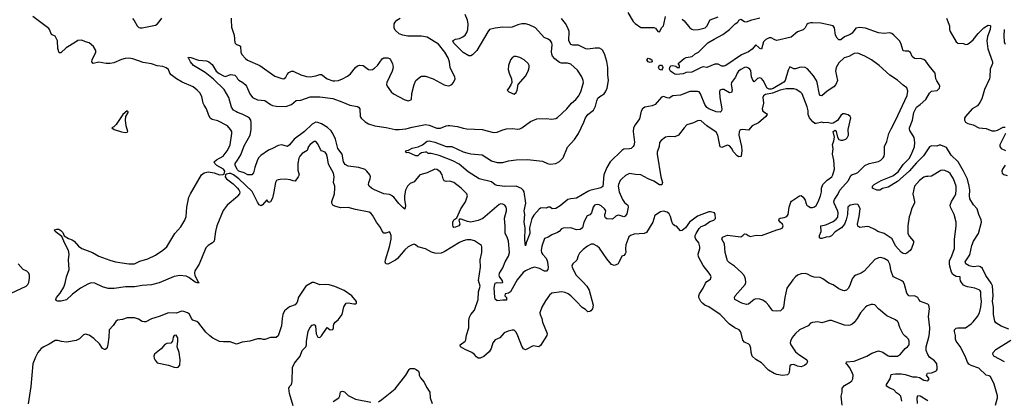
# Model space of a CAD drawing. Header units: inches. Extents: x 1384664 to 1536621, y 460766 to 646467.
# Tile 419 of 488: x 1457693 to 1468121, y 582742 to 586775. Entities that reach past the tile are written whole.
import ezdxf

# ---------------------------------------------------------------- set-up
doc = ezdxf.new("R2010")
doc.units = ezdxf.units.IN
doc.header["$MEASUREMENT"] = 0
doc.layers.add('B4558', color=7, linetype='Continuous')
doc.layers.add('B4568', color=7, linetype='Continuous')

msp = doc.modelspace()

# ---------------------------------------------------------------- linework, layer by layer
at = {"layer": 'B4558', "color": 5}
for points, elevation in [([(1460000, 584904), (1459998, 584902), (1459890, 584810), (1459848, 584752), (1459781, 584590), (1459767, 584530), (1459752, 584430), (1459734, 584410), (1459690, 584384), (1459663, 584357), (1459594, 584186), (1459546, 584114), (1459543, 584090), (1459549, 584069), (1459581, 584001), (1459593, 583987), (1459573, 583987), (1459550, 583995), (1459485, 584045), (1459457, 584057), (1459390, 584063), (1459330, 584055), (1459170, 583988), (1459090, 583967), (1458990, 583959), (1458910, 583945), (1458815, 583945), (1458692, 583928), (1458630, 583928), (1458570, 583944), (1458490, 583983), (1458450, 583986), (1458422, 583978), (1458338, 583930), (1458253, 583867), (1458190, 583806), (1458132, 583792), (1458093, 583793), (1458080, 583800), (1458077, 583810), (1458084, 583830), (1458121, 583879), (1458159, 583941), (1458176, 583984), (1458187, 584050), (1458215, 584130), (1458209, 584231), (1458217, 584290), (1458211, 584331), (1458170, 584404), (1458138, 584478), (1458069, 584530), (1458062, 584550), (1458085, 584555), (1458106, 584554), (1458130, 584543), (1458150, 584519), (1458165, 584485), (1458210, 584457), (1458250, 584442), (1458269, 584429), (1458317, 584377), (1458351, 584350), (1458464, 584310), (1458530, 584270), (1458646, 584226), (1458708, 584208), (1458847, 584187), (1458910, 584189), (1458964, 584216), (1459050, 584243), (1459130, 584281), (1459210, 584333), (1459251, 584369), (1459336, 584510), (1459398, 584582), (1459442, 584650), (1459456, 584690), (1459462, 584790), (1459485, 584895), (1459501, 584930), (1459617, 585130), (1459647, 585153), (1459690, 585162), (1459753, 585153), (1459810, 585133), (1459846, 585134), (1459860, 585140), (1459864, 585170), (1459852, 585190), (1459780, 585230), (1459760, 585250), (1459753, 585270), (1459776, 585290), (1459848, 585330), (1459890, 585384), (1459916, 585430), (1459923, 585450), (1459941, 585570), (1459938, 585590), (1459927, 585610), (1459894, 585650), (1459790, 585705), (1459730, 585718), (1459710, 585733), (1459692, 585770), (1459672, 585832), (1459645, 585870), (1459637, 585890), (1459620, 585960), (1459599, 585999), (1459571, 586030), (1459530, 586062), (1459412, 586112), (1459352, 586150), (1459298, 586190), (1459283, 586210), (1459267, 586247), (1459245, 586265), (1459210, 586280), (1459150, 586286), (1459090, 586306), (1459002, 586322), (1458890, 586360), (1458850, 586367), (1458810, 586364), (1458770, 586355), (1458690, 586318), (1458651, 586311), (1458610, 586310), (1458530, 586324), (1458470, 586312), (1458457, 586330), (1458460, 586350), (1458499, 586430), (1458500, 586450), (1458473, 586490), (1458430, 586530), (1458390, 586539), (1458350, 586557), (1458310, 586553), (1458282, 586538), (1458184, 586476), (1458130, 586423), (1458110, 586424), (1458096, 586470), (1458092, 586550), (1458070, 586599), (1458030, 586618), (1458010, 586670), (1458001, 586681), (1457832, 586810)], 780), ([(1458889, 586789), (1458906, 586766), (1458937, 586710), (1458954, 586694), (1458970, 586689), (1458990, 586690), (1459130, 586716), (1459150, 586729), (1459170, 586752), (1459198, 586790)], 780), ([(1459931, 586791), (1459934, 586774), (1459935, 586695), (1459965, 586610), (1459971, 586530), (1459990, 586511), (1460000, 586508)], 780), ([(1460000, 585793), (1459981, 585801), (1459956, 585816), (1459936, 585850), (1459908, 585950), (1459857, 586037), (1459744, 586144), (1459657, 586217), (1459533, 586290), (1459501, 586330), (1459485, 586365), (1459478, 586370), (1459482, 586378), (1459504, 586376), (1459587, 586347), (1459670, 586338), (1459696, 586330), (1459730, 586300), (1459774, 586230), (1459805, 586205), (1459850, 586180), (1459870, 586174), (1459930, 586194), (1459970, 586187), (1459989, 586170), (1459999, 586150), (1460000, 586149)], 760), ([(1460000, 585185), (1459996, 585190), (1459975, 585230), (1459976, 585250), (1460000, 585288)], 760), ([(1460000, 585099), (1459958, 585130), (1459930, 585144), (1459910, 585145), (1459882, 585138), (1459874, 585130), (1459870, 585110), (1459882, 585090), (1459955, 585035), (1460000, 584989)], 780), ([(1457601, 583879), (1457760, 583950), (1457780, 583970), (1457790, 583990), (1457796, 584036), (1457796, 584070), (1457789, 584090), (1457770, 584110), (1457730, 584130), (1457677, 584190)], 820), ([(1460000, 583341), (1459990, 583338), (1459922, 583362), (1459850, 583361), (1459810, 583366), (1459740, 583400), (1459705, 583425), (1459664, 583464), (1459590, 583561), (1459570, 583577), (1459528, 583590), (1459513, 583610), (1459490, 583656), (1459470, 583670), (1459430, 583684), (1459410, 583686), (1459350, 583667), (1459270, 583670), (1459170, 583629), (1459090, 583607), (1459030, 583575), (1459010, 583573), (1458990, 583579), (1458950, 583603), (1458910, 583615), (1458830, 583615), (1458780, 583600), (1458730, 583593), (1458710, 583576), (1458684, 583536), (1458639, 583490), (1458637, 583410), (1458626, 583334), (1458618, 583302), (1458610, 583289), (1458598, 583282), (1458590, 583279), (1458570, 583293), (1458539, 583339), (1458479, 583399), (1458430, 583431), (1458390, 583442), (1458370, 583435), (1458327, 583393), (1458290, 583375), (1458190, 583359), (1458134, 583366), (1458096, 583376), (1458070, 583375), (1458004, 583336), (1457948, 583310), (1457920, 583290), (1457886, 583250), (1457860, 583200), (1457832, 583128), (1457809, 582889), (1457784, 582704)], 820)]:
    msp.add_lwpolyline(points, dxfattribs=dict(at, elevation=elevation))
for points, elevation in [([(1458830, 585809), (1458784, 585770), (1458715, 585665), (1458690, 585641), (1458667, 585630), (1458695, 585610), (1458770, 585588), (1458810, 585581), (1458830, 585583), (1458839, 585590), (1458819, 585650), (1458815, 585710), (1458817, 585750), (1458842, 585790), (1458840, 585800)], 820), ([(1459350, 583434), (1459330, 583429), (1459319, 583410), (1459310, 583369), (1459293, 583347), (1459250, 583346), (1459230, 583333), (1459192, 583288), (1459122, 583230), (1459113, 583210), (1459116, 583190), (1459126, 583166), (1459150, 583141), (1459270, 583115), (1459330, 583094), (1459350, 583091), (1459370, 583094), (1459390, 583116), (1459394, 583170), (1459380, 583250), (1459360, 583310), (1459368, 583370), (1459366, 583406)], 840)]:
    msp.add_lwpolyline(points, close=True, dxfattribs=dict(at, elevation=elevation))
at = {"layer": 'B4568', "color": 5}
for points, elevation in [([(1460000, 586149), (1460013, 586133), (1460056, 586110), (1460081, 586090), (1460095, 586070), (1460130, 585990), (1460158, 585950), (1460210, 585927), (1460290, 585918), (1460350, 585876), (1460370, 585867), (1460410, 585859), (1460510, 585854), (1460570, 585876), (1460622, 585918), (1460670, 585924), (1460770, 585957), (1460870, 585957), (1461010, 585940), (1461106, 585906), (1461190, 585868), (1461270, 585856), (1461282, 585850), (1461295, 585830), (1461300, 585750), (1461310, 585730), (1461350, 585692), (1461388, 585670), (1461455, 585650), (1461574, 585634), (1461670, 585610), (1461710, 585610), (1461781, 585619), (1461850, 585637), (1461990, 585663), (1462030, 585659), (1462110, 585625), (1462150, 585627), (1462210, 585649), (1462230, 585654), (1462250, 585653), (1462330, 585645), (1462390, 585625), (1462430, 585619), (1462590, 585613), (1462710, 585580), (1462750, 585582), (1462810, 585609), (1462850, 585619), (1462910, 585622), (1462970, 585616), (1462990, 585619), (1463011, 585629), (1463103, 585697), (1463170, 585725), (1463270, 585728), (1463330, 585722), (1463370, 585728), (1463390, 585738), (1463486, 585830), (1463538, 585890), (1463583, 585930), (1463610, 585964), (1463635, 586010), (1463663, 586110), (1463662, 586130), (1463648, 586170), (1463601, 586241), (1463530, 586305), (1463493, 586313), (1463430, 586314), (1463410, 586322), (1463359, 586359), (1463335, 586390), (1463328, 586410), (1463325, 586435), (1463332, 586510), (1463327, 586530), (1463314, 586550), (1463290, 586570), (1463248, 586588), (1463156, 586690), (1463090, 586721), (1463051, 586731), (1463010, 586730), (1462970, 586721), (1462910, 586697), (1462890, 586693), (1462810, 586695), (1462730, 586687), (1462670, 586670), (1462650, 586645), (1462533, 586450), (1462490, 586401), (1462470, 586391), (1462450, 586391), (1462390, 586427), (1462290, 586528), (1462280, 586550), (1462284, 586556), (1462310, 586569), (1462350, 586576), (1462387, 586593), (1462411, 586610), (1462430, 586638), (1462438, 586670), (1462441, 586730), (1462435, 586770), (1462412, 586830)], 760), ([(1464134, 586850), (1464190, 586757), (1464210, 586733), (1464270, 586693), (1464410, 586693), (1464425, 586685), (1464450, 586651), (1464470, 586646), (1464484, 586670), (1464489, 586690), (1464510, 586710), (1464516, 586724), (1464532, 586808)], 740), ([(1464710, 586781), (1464730, 586764), (1464790, 586690), (1464810, 586674), (1464830, 586667), (1464882, 586670), (1464952, 586690), (1464974, 586710), (1464990, 586750), (1465006, 586774), (1465090, 586804)], 740), ([(1460000, 586508), (1460021, 586501), (1460033, 586493), (1460034, 586430), (1460045, 586405), (1460083, 586363), (1460107, 586347), (1460235, 586290), (1460396, 586176), (1460470, 586152), (1460490, 586150), (1460510, 586165), (1460525, 586195), (1460543, 586217), (1460570, 586230), (1460590, 586228), (1460670, 586191), (1460730, 586174), (1460770, 586170), (1460830, 586181), (1460870, 586194), (1460890, 586193), (1460950, 586148), (1461010, 586128), (1461030, 586126), (1461070, 586131), (1461110, 586147), (1461164, 586176), (1461197, 586203), (1461250, 586269), (1461270, 586286), (1461290, 586295), (1461330, 586291), (1461388, 586248), (1461410, 586245), (1461430, 586249), (1461450, 586260), (1461481, 586290), (1461530, 586361), (1461550, 586371), (1461590, 586372), (1461610, 586365), (1461621, 586350), (1461641, 586310), (1461648, 586270), (1461639, 586230), (1461580, 586110), (1461577, 586090), (1461584, 586070), (1461627, 586010), (1461651, 585990), (1461770, 585927), (1461810, 585915), (1461842, 585930), (1461846, 585994), (1461869, 586090), (1461889, 586131), (1461930, 586166), (1461950, 586175), (1461990, 586177), (1462071, 586150), (1462190, 586086), (1462230, 586076), (1462250, 586078), (1462270, 586087), (1462288, 586110), (1462304, 586150), (1462301, 586170), (1462259, 586250), (1462252, 586270), (1462246, 586330), (1462230, 586372), (1462196, 586430), (1462130, 586514), (1462010, 586591), (1461950, 586601), (1461802, 586602), (1461749, 586610), (1461710, 586625), (1461670, 586664), (1461659, 586690), (1461660, 586730), (1461670, 586750), (1461687, 586770), (1461721, 586790)], 780), ([(1468028, 582690), (1468048, 582770), (1468048, 582790), (1468014, 582914), (1467973, 582993), (1467962, 583002), (1467929, 583009), (1467850, 583084), (1467770, 583110), (1467745, 583125), (1467730, 583146), (1467705, 583210), (1467653, 583313), (1467611, 583370), (1467605, 583390), (1467603, 583430), (1467592, 583470), (1467592, 583490), (1467610, 583505), (1467628, 583510), (1467710, 583511), (1467770, 583553), (1467790, 583574), (1467838, 583630), (1467859, 583670), (1467872, 583728), (1467878, 583790), (1467872, 583850), (1467874, 583890), (1467861, 583910), (1467810, 583929), (1467730, 583943), (1467710, 583950), (1467690, 583964), (1467667, 583990), (1467657, 584010), (1467652, 584030), (1467652, 584052), (1467610, 584055), (1467574, 584074), (1467560, 584100), (1467544, 584164), (1467539, 584190), (1467540, 584220), (1467566, 584274), (1467592, 584350), (1467593, 584447), (1467612, 584590), (1467610, 584630), (1467591, 584710), (1467551, 584790), (1467547, 584810), (1467562, 584850), (1467596, 584904), (1467607, 584930), (1467612, 584970), (1467610, 585010), (1467582, 585090), (1467546, 585146), (1467530, 585158), (1467490, 585176), (1467470, 585180), (1467450, 585176), (1467350, 585117), (1467312, 585112), (1467290, 585114), (1467270, 585107), (1467222, 585070), (1467170, 585010), (1467151, 584930), (1467171, 584850), (1467170, 584830), (1467141, 584779), (1467125, 584715), (1467112, 584688), (1467099, 584590), (1467100, 584510), (1467117, 584477), (1467158, 584430), (1467158, 584410), (1467137, 584350), (1467124, 584330), (1467090, 584301), (1467070, 584294), (1467050, 584297), (1467030, 584312), (1466970, 584380), (1466933, 584453), (1466850, 584508), (1466783, 584530), (1466750, 584552), (1466690, 584579), (1466670, 584584), (1466590, 584575), (1466570, 584586), (1466565, 584610), (1466585, 584690), (1466593, 584770), (1466578, 584810), (1466570, 584817), (1466550, 584822), (1466489, 584811), (1466463, 584790), (1466459, 584710), (1466445, 584655), (1466427, 584610), (1466396, 584570), (1466331, 584529), (1466290, 584486), (1466270, 584474), (1466234, 584470), (1466190, 584457), (1466176, 584456), (1466163, 584463), (1466165, 584490), (1466182, 584530), (1466178, 584590), (1466230, 584603), (1466310, 584636), (1466340, 584660), (1466357, 584683), (1466363, 584730), (1466355, 584755), (1466320, 584830), (1466317, 584850), (1466322, 584870), (1466357, 584923), (1466379, 584970), (1466470, 585070), (1466497, 585123), (1466510, 585136), (1466550, 585146), (1466570, 585156), (1466645, 585230), (1466690, 585250), (1466790, 585274), (1466814, 585286), (1466839, 585310), (1466850, 585330), (1466853, 585353), (1466853, 585430), (1466876, 585484), (1466899, 585570), (1466921, 585619), (1466970, 585707), (1467091, 585971), (1467098, 586018), (1467090, 586053), (1467050, 586081), (1466990, 586136), (1466910, 586186), (1466796, 586290), (1466715, 586350), (1466644, 586390), (1466570, 586420), (1466530, 586418), (1466475, 586385), (1466424, 586370), (1466370, 586317), (1466340, 586270), (1466332, 586230), (1466353, 586130), (1466335, 586090), (1466315, 586065), (1466243, 586017), (1466190, 585970), (1466170, 585972), (1466164, 585984), (1466140, 586110), (1466132, 586132), (1466100, 586180), (1466036, 586256), (1466010, 586268), (1465970, 586272), (1465950, 586270), (1465910, 586255), (1465890, 586256), (1465850, 586277), (1465830, 586241), (1465799, 586130), (1465787, 586113), (1465674, 586046), (1465650, 586039), (1465630, 586038), (1465610, 586050), (1465568, 586130), (1465550, 586151), (1465530, 586160), (1465507, 586153), (1465470, 586115), (1465456, 586136), (1465445, 586170), (1465435, 586235), (1465427, 586250), (1465410, 586263), (1465390, 586271), (1465370, 586270), (1465330, 586249), (1465305, 586230), (1465290, 586210), (1465273, 586167), (1465232, 586110), (1465229, 586089), (1465238, 586030), (1465230, 586002), (1465210, 586000), (1465150, 586034), (1465130, 586037), (1465109, 586030), (1465103, 586010), (1465107, 585950), (1465129, 585831), (1465125, 585810), (1465110, 585795), (1465070, 585799), (1464990, 585830), (1464970, 585846), (1464950, 585876), (1464904, 585990), (1464890, 586009), (1464870, 586015), (1464790, 586015), (1464690, 585974), (1464610, 585968), (1464570, 585945), (1464550, 585946), (1464510, 585961), (1464490, 585953), (1464423, 585877), (1464390, 585861), (1464313, 585847), (1464288, 585832), (1464275, 585805), (1464256, 585724), (1464241, 585699), (1464210, 585660), (1464194, 585630), (1464189, 585590), (1464204, 585476), (1464198, 585442), (1464190, 585430), (1464169, 585411), (1464150, 585406), (1464090, 585403), (1464070, 585390), (1463946, 585270), (1463911, 585209), (1463881, 585130), (1463870, 585009), (1463848, 584992), (1463730, 584964), (1463710, 584956), (1463590, 584883), (1463530, 584878), (1463498, 584870), (1463416, 584804), (1463370, 584776), (1463332, 584772), (1463310, 584789), (1463290, 584789), (1463270, 584778), (1463230, 584781), (1463210, 584777), (1463193, 584767), (1463137, 584703), (1463117, 584670), (1463091, 584570), (1463096, 584510), (1463056, 584410), (1463050, 584378), (1463044, 584444), (1463047, 584570), (1463035, 584630), (1463042, 584710), (1463036, 584750), (1463054, 584830), (1463037, 584950), (1463025, 584970), (1463007, 584987), (1462950, 585011), (1462830, 585006), (1462750, 585017), (1462730, 585026), (1462690, 585058), (1462559, 585090), (1462443, 585163), (1462346, 585246), (1462279, 585279), (1462136, 585336), (1462050, 585356), (1462018, 585358), (1462006, 585370), (1461990, 585372), (1461950, 585363), (1461926, 585350), (1461910, 585334), (1461890, 585333), (1461810, 585369), (1461790, 585364), (1461778, 585370), (1461788, 585390), (1461810, 585393), (1461850, 585414), (1461913, 585427), (1461959, 585450), (1462010, 585488), (1462030, 585490), (1462090, 585477), (1462210, 585433), (1462270, 585430), (1462390, 585375), (1462430, 585363), (1462470, 585354), (1462590, 585342), (1462690, 585281), (1462750, 585261), (1462810, 585261), (1462870, 585280), (1462950, 585291), (1463070, 585293), (1463230, 585277), (1463284, 585250), (1463310, 585244), (1463370, 585251), (1463410, 585274), (1463449, 585310), (1463494, 585426), (1463570, 585507), (1463610, 585571), (1463669, 585690), (1463684, 585736), (1463710, 585770), (1463770, 585818), (1463790, 585860), (1463804, 585916), (1463817, 585943), (1463838, 585962), (1463882, 585990), (1463898, 586010), (1463913, 586050), (1463930, 586130), (1463923, 586190), (1463922, 586270), (1463910, 586332), (1463890, 586401), (1463870, 586448), (1463859, 586459), (1463832, 586472), (1463786, 586474), (1463710, 586463), (1463687, 586467), (1463610, 586505), (1463550, 586504), (1463531, 586511), (1463508, 586550), (1463511, 586650), (1463497, 586690), (1463473, 586733), (1463430, 586788)], 740), ([(1468170, 583497), (1468088, 583528), (1468030, 583565), (1468021, 583581), (1468007, 583650), (1468006, 583730), (1467997, 583790), (1468004, 583850), (1467995, 583955), (1467983, 583983), (1467925, 584065), (1467890, 584140), (1467870, 584158), (1467850, 584164), (1467790, 584158), (1467750, 584167), (1467713, 584190), (1467708, 584210), (1467756, 584284), (1467778, 584382), (1467796, 584430), (1467846, 584510), (1467878, 584630), (1467875, 584655), (1467850, 584710), (1467833, 584770), (1467795, 584815), (1467756, 584876), (1467751, 584910), (1467756, 584970), (1467748, 585012), (1467730, 585084), (1467690, 585171), (1467632, 585270), (1467559, 585339), (1467510, 585420), (1467450, 585445), (1467430, 585445), (1467405, 585435), (1467350, 585438), (1467330, 585429), (1467266, 585334), (1467190, 585257), (1467115, 585170), (1466990, 585062), (1466890, 585001), (1466830, 584986), (1466802, 584970), (1466770, 584970), (1466724, 584990), (1466726, 585010), (1466742, 585030), (1466817, 585070), (1466940, 585120), (1466997, 585163), (1467050, 585240), (1467114, 585306), (1467136, 585344), (1467169, 585429), (1467175, 585475), (1467166, 585526), (1467121, 585601), (1467117, 585617), (1467118, 585630), (1467150, 585710), (1467162, 585790), (1467190, 585850), (1467230, 585877), (1467290, 585929), (1467330, 585995), (1467350, 586019), (1467410, 586024), (1467434, 586050), (1467438, 586070), (1467432, 586090), (1467407, 586127), (1467397, 586150), (1467390, 586210), (1467325, 586285), (1467290, 586337), (1467270, 586352), (1467230, 586363), (1467190, 586360), (1467170, 586364), (1467146, 586386), (1467126, 586426), (1467116, 586436), (1467110, 586441), (1467070, 586440), (1467050, 586445), (1467025, 586525), (1467010, 586550), (1466952, 586612), (1466929, 586630), (1466910, 586635), (1466850, 586629), (1466790, 586636), (1466650, 586687), (1466586, 586694), (1466550, 586684), (1466508, 586632), (1466490, 586617), (1466430, 586595), (1466390, 586562), (1466370, 586562), (1466350, 586578), (1466334, 586610), (1466322, 586690), (1466307, 586710), (1466177, 586737), (1466090, 586743), (1466070, 586743), (1466044, 586736), (1466030, 586725), (1466013, 586690), (1465992, 586668), (1465930, 586645), (1465862, 586590), (1465710, 586555), (1465690, 586560), (1465650, 586583), (1465630, 586584), (1465596, 586564), (1465570, 586540), (1465550, 586463), (1465530, 586470), (1465522, 586482), (1465490, 586510), (1465450, 586463), (1465410, 586433), (1465338, 586402), (1465171, 586290), (1465150, 586283), (1465130, 586283), (1465090, 586303), (1465055, 586305), (1464970, 586269), (1464930, 586276), (1464911, 586270), (1464810, 586218), (1464750, 586216), (1464718, 586202), (1464650, 586195), (1464630, 586199), (1464610, 586211), (1464587, 586230), (1464575, 586250), (1464577, 586270), (1464582, 586278), (1464590, 586285), (1464610, 586291), (1464643, 586283), (1464658, 586270), (1464682, 586270), (1464682, 586290), (1464668, 586310), (1464730, 586364), (1464750, 586374), (1464815, 586385), (1464847, 586413), (1464882, 586430), (1464982, 586530), (1465047, 586570), (1465141, 586619), (1465210, 586670), (1465269, 586730), (1465299, 586750), (1465310, 586771), (1465330, 586782), (1465370, 586756), (1465390, 586752), (1465447, 586773), (1465530, 586794)], 720), ([(1467507, 586790), (1467539, 586710), (1467541, 586670), (1467548, 586650), (1467610, 586542), (1467630, 586527), (1467690, 586522), (1467710, 586513), (1467730, 586515), (1467750, 586525), (1467790, 586563), (1467843, 586630), (1467905, 586690), (1467950, 586716), (1467970, 586714), (1467973, 586710), (1467972, 586670), (1467943, 586597), (1467935, 586550), (1467945, 586465), (1467995, 586330), (1467995, 586310), (1467970, 586250), (1467969, 586170), (1467965, 586150), (1467910, 586036), (1467882, 585938), (1467863, 585897), (1467836, 585864), (1467781, 585830), (1467710, 585750), (1467698, 585730), (1467699, 585710), (1467710, 585690), (1467734, 585674), (1467790, 585660), (1467850, 585630), (1467930, 585622), (1467990, 585597), (1468024, 585596), (1468050, 585603), (1468110, 585637), (1468130, 585638)], 720), ([(1468121, 586670), (1468115, 586605), (1468120, 586540), (1468130, 586514)], 740), ([(1467034, 582734), (1467025, 582785), (1467010, 582801), (1466980, 582820), (1466950, 582855), (1466910, 582870), (1466872, 582892), (1466872, 582910), (1466911, 582969), (1466924, 583016), (1466939, 583021), (1466970, 583024), (1467030, 583022), (1467070, 583016), (1467107, 583007), (1467150, 582990), (1467190, 582990), (1467224, 582984), (1467270, 582955), (1467310, 582948), (1467325, 582970), (1467297, 583010), (1467309, 583030), (1467350, 583032), (1467397, 583050), (1467402, 583058), (1467409, 583070), (1467409, 583089), (1467405, 583130), (1467400, 583140), (1467381, 583161), (1467330, 583201), (1467310, 583227), (1467292, 583270), (1467293, 583310), (1467322, 583410), (1467329, 583450), (1467331, 583511), (1467319, 583630), (1467328, 583710), (1467323, 583750), (1467310, 583762), (1467234, 583790), (1467214, 583810), (1467204, 583830), (1467184, 583844), (1467170, 583849), (1467130, 583845), (1467110, 583849), (1467090, 583876), (1467065, 583970), (1467054, 583994), (1467034, 584010), (1466962, 584042), (1466949, 584049), (1466942, 584062), (1466924, 584110), (1466910, 584184), (1466890, 584220), (1466850, 584246), (1466810, 584255), (1466788, 584252), (1466750, 584234), (1466635, 584110), (1466604, 584090), (1466550, 584070), (1466530, 584057), (1466509, 584030), (1466490, 583970), (1466472, 583930), (1466450, 583909), (1466430, 583903), (1466410, 583905), (1466370, 583922), (1466310, 583967), (1466264, 583984), (1466200, 584030), (1466170, 584043), (1466106, 584046), (1466076, 584056), (1466038, 584078), (1466010, 584085), (1465970, 584082), (1465930, 584067), (1465908, 584050), (1465881, 584019), (1465817, 583930), (1465796, 583830), (1465782, 583730), (1465773, 583710), (1465750, 583691), (1465710, 583686), (1465670, 583692), (1465650, 583710), (1465627, 583747), (1465597, 583777), (1465562, 583802), (1465530, 583815), (1465490, 583816), (1465470, 583810), (1465410, 583760), (1465390, 583758), (1465341, 583770), (1465267, 583810), (1465263, 583830), (1465271, 583850), (1465375, 583970), (1465382, 583990), (1465380, 584030), (1465364, 584064), (1465338, 584098), (1465264, 584164), (1465210, 584200), (1465190, 584221), (1465163, 584310), (1465159, 584399), (1465130, 584450), (1465135, 584470), (1465190, 584493), (1465330, 584475), (1465352, 584488), (1465370, 584506), (1465390, 584504), (1465408, 584488), (1465430, 584479), (1465492, 584492), (1465550, 584489), (1465710, 584549), (1465750, 584558), (1465771, 584570), (1465779, 584590), (1465772, 584610), (1465748, 584630), (1465733, 584650), (1465735, 584665), (1465747, 584673), (1465790, 584680), (1465816, 584690), (1465831, 584710), (1465844, 584790), (1465860, 584840), (1465868, 584852), (1465950, 584910), (1465970, 584912), (1465990, 584896), (1466010, 584863), (1466023, 584823), (1466030, 584810), (1466050, 584795), (1466070, 584786), (1466090, 584785), (1466110, 584791), (1466130, 584808), (1466150, 584847), (1466173, 584910), (1466183, 584950), (1466184, 584990), (1466200, 585030), (1466243, 585076), (1466295, 585110), (1466306, 585130), (1466322, 585190), (1466315, 585285), (1466303, 585350), (1466310, 585410), (1466302, 585450), (1466317, 585490), (1466322, 585530), (1466309, 585591), (1466330, 585605), (1466341, 585590), (1466353, 585530), (1466370, 585505), (1466390, 585499), (1466410, 585500), (1466444, 585510), (1466458, 585522), (1466469, 585550), (1466467, 585610), (1466494, 585734), (1466489, 585749), (1466466, 585766), (1466430, 585777), (1466410, 585776), (1466390, 585759), (1466353, 585707), (1466310, 585677), (1466290, 585676), (1466250, 585686), (1466210, 585684), (1466190, 585690), (1466130, 585674), (1466115, 585675), (1466092, 585692), (1466056, 585736), (1466045, 585770), (1466044, 585810), (1466032, 585852), (1465979, 585990), (1465965, 586005), (1465915, 586035), (1465890, 586044), (1465810, 586043), (1465746, 586030), (1465665, 585995), (1465590, 585981), (1465571, 585970), (1465563, 585950), (1465570, 585890), (1465556, 585830), (1465565, 585805), (1465602, 585782), (1465608, 585770), (1465595, 585750), (1465516, 585684), (1465449, 585651), (1465410, 585604), (1465348, 585612), (1465330, 585609), (1465319, 585601), (1465313, 585587), (1465310, 585550), (1465337, 585430), (1465340, 585390), (1465333, 585330), (1465330, 585325), (1465310, 585321), (1465290, 585333), (1465254, 585374), (1465233, 585413), (1465210, 585439), (1465190, 585444), (1465178, 585442), (1465130, 585420), (1465110, 585428), (1465088, 585550), (1465070, 585584), (1464970, 585650), (1464910, 585702), (1464890, 585707), (1464870, 585702), (1464830, 585681), (1464760, 585660), (1464729, 585631), (1464670, 585550), (1464630, 585533), (1464570, 585539), (1464531, 585530), (1464485, 585495), (1464470, 585473), (1464464, 585430), (1464446, 585370), (1464446, 585350), (1464484, 585110), (1464500, 585050), (1464495, 585025), (1464470, 585024), (1464410, 585064), (1464350, 585089), (1464270, 585131), (1464214, 585134), (1464150, 585144), (1464110, 585125), (1464069, 585090), (1464054, 585070), (1464034, 585030), (1464030, 585010), (1464041, 584950), (1464077, 584870), (1464099, 584839), (1464134, 584810), (1464136, 584790), (1464122, 584718), (1464107, 584693), (1464090, 584687), (1464050, 584702), (1464030, 584703), (1464007, 584693), (1463970, 584662), (1463910, 584666), (1463896, 584676), (1463890, 584690), (1463890, 584710), (1463898, 584730), (1463900, 584750), (1463887, 584770), (1463850, 584802), (1463830, 584813), (1463810, 584817), (1463780, 584810), (1463765, 584790), (1463750, 584729), (1463730, 584709), (1463704, 584696), (1463669, 584631), (1463653, 584570), (1463630, 584551), (1463590, 584549), (1463530, 584570), (1463450, 584565), (1463430, 584558), (1463408, 584532), (1463390, 584519), (1463330, 584497), (1463290, 584471), (1463250, 584456), (1463223, 584377), (1463216, 584330), (1463219, 584310), (1463230, 584290), (1463267, 584250), (1463283, 584210), (1463291, 584150), (1463286, 584130), (1463271, 584109), (1463250, 584110), (1463199, 584139), (1463150, 584154), (1463110, 584144), (1463050, 584114), (1463025, 584095), (1462960, 584020), (1462890, 583890), (1462870, 583879), (1462834, 583870), (1462832, 583850), (1462850, 583830), (1462850, 583802), (1462810, 583804), (1462750, 583796), (1462730, 583814), (1462725, 583835), (1462718, 583930), (1462724, 583970), (1462730, 583984), (1462750, 583991), (1462790, 583987), (1462808, 583992), (1462805, 584010), (1462774, 584054), (1462771, 584070), (1462775, 584090), (1462810, 584147), (1462835, 584210), (1462870, 584270), (1462882, 584310), (1462868, 584428), (1462855, 584470), (1462835, 584510), (1462836, 584584), (1462827, 584673), (1462849, 584750), (1462850, 584770), (1462846, 584790), (1462831, 584811), (1462810, 584822), (1462790, 584825), (1462770, 584817), (1462598, 584670), (1462550, 584647), (1462470, 584631), (1462437, 584637), (1462370, 584663), (1462350, 584662), (1462343, 584650), (1462354, 584610), (1462342, 584590), (1462310, 584576), (1462290, 584575), (1462283, 584583), (1462279, 584599), (1462279, 584630), (1462290, 584655), (1462323, 584677), (1462365, 584770), (1462414, 584846), (1462434, 584910), (1462428, 584930), (1462370, 584990), (1462290, 585050), (1462250, 585064), (1462210, 585060), (1462190, 585067), (1462178, 585090), (1462168, 585130), (1462150, 585158), (1462130, 585177), (1462110, 585187), (1462090, 585191), (1462010, 585152), (1461930, 585131), (1461870, 585058), (1461830, 585038), (1461799, 585010), (1461780, 584970), (1461767, 584910), (1461768, 584870), (1461778, 584802), (1461770, 584769), (1461750, 584784), (1461707, 584827), (1461654, 584894), (1461630, 584914), (1461610, 584923), (1461550, 584930), (1461451, 584971), (1461417, 584990), (1461393, 585010), (1461387, 585030), (1461390, 585050), (1461406, 585090), (1461407, 585110), (1461401, 585130), (1461371, 585170), (1461350, 585187), (1461283, 585210), (1461170, 585224), (1461141, 585241), (1461123, 585270), (1461107, 585350), (1461063, 585410), (1461039, 585510), (1461010, 585570), (1460990, 585596), (1460952, 585632), (1460889, 585670), (1460850, 585687), (1460830, 585689), (1460790, 585669), (1460710, 585589), (1460600, 585510), (1460550, 585448), (1460530, 585431), (1460470, 585448), (1460430, 585443), (1460370, 585409), (1460328, 585392), (1460245, 585335), (1460225, 585315), (1460212, 585290), (1460182, 585210), (1460169, 585151), (1460150, 585133), (1460110, 585130), (1460070, 585154), (1460012, 585170), (1460000, 585185)], 760), ([(1460000, 585288), (1460036, 585344), (1460070, 585437), (1460133, 585550), (1460146, 585610), (1460145, 585685), (1460140, 585710), (1460126, 585730), (1460105, 585745), (1460050, 585774), (1460000, 585793)], 760), ([(1468135, 585570), (1468073, 585450), (1468072, 585430), (1468086, 585410), (1468134, 585390)], 720), ([(1466405, 582690), (1466392, 582788), (1466402, 582830), (1466403, 582870), (1466430, 582900), (1466490, 582934), (1466506, 582950), (1466516, 582970), (1466520, 583010), (1466513, 583027), (1466485, 583085), (1466460, 583120), (1466447, 583130), (1466449, 583150), (1466530, 583156), (1466666, 583210), (1466717, 583243), (1466790, 583265), (1466834, 583254), (1466890, 583213), (1466901, 583210), (1466990, 583209), (1467022, 583230), (1467070, 583291), (1467097, 583310), (1467112, 583330), (1467112, 583368), (1467105, 583390), (1467090, 583409), (1467070, 583421), (1467050, 583443), (1467014, 583514), (1466997, 583570), (1466990, 583578), (1466970, 583595), (1466877, 583637), (1466790, 583710), (1466750, 583754), (1466730, 583759), (1466710, 583757), (1466670, 583743), (1466650, 583729), (1466598, 583670), (1466563, 583610), (1466532, 583568), (1466510, 583550), (1466490, 583540), (1466470, 583536), (1466430, 583539), (1466290, 583589), (1466270, 583589), (1466190, 583565), (1466146, 583574), (1466090, 583568), (1466070, 583558), (1466042, 583530), (1465952, 583488), (1465910, 583449), (1465873, 583407), (1465855, 583370), (1465854, 583350), (1465861, 583330), (1465910, 583256), (1465946, 583226), (1466005, 583190), (1466028, 583170), (1466036, 583150), (1466027, 583130), (1466006, 583110), (1465970, 583098), (1465930, 583105), (1465890, 583122), (1465862, 583118), (1465850, 583108), (1465842, 583038), (1465836, 583024), (1465826, 583014), (1465770, 583006), (1465710, 583016), (1465685, 583025), (1465623, 583063), (1465550, 583140), (1465490, 583173), (1465451, 583210), (1465439, 583250), (1465435, 583295), (1465425, 583325), (1465416, 583336), (1465370, 583359), (1465350, 583381), (1465333, 583453), (1465327, 583470), (1465311, 583490), (1465267, 583510), (1465210, 583548), (1465110, 583651), (1464993, 583733), (1464950, 583752), (1464927, 583767), (1464907, 583790), (1464885, 583830), (1464886, 583850), (1464894, 583870), (1464932, 583930), (1464956, 583984), (1464970, 584000), (1465010, 584027), (1465015, 584050), (1465009, 584070), (1464996, 584090), (1464931, 584170), (1464882, 584262), (1464877, 584290), (1464896, 584350), (1464897, 584370), (1464887, 584410), (1464854, 584450), (1464846, 584466), (1464848, 584490), (1464856, 584510), (1464890, 584563), (1464910, 584583), (1464950, 584599), (1465003, 584637), (1465043, 584650), (1465061, 584670), (1465059, 584710), (1465050, 584728), (1465010, 584739), (1464990, 584738), (1464870, 584694), (1464788, 584630), (1464745, 584570), (1464710, 584541), (1464690, 584537), (1464650, 584587), (1464630, 584592), (1464610, 584609), (1464598, 584638), (1464587, 584690), (1464570, 584719), (1464550, 584734), (1464510, 584745), (1464481, 584739), (1464430, 584709), (1464421, 584699), (1464399, 584630), (1464330, 584520), (1464306, 584510), (1464199, 584501), (1464161, 584490), (1464144, 584476), (1464112, 584388), (1464108, 584348), (1464111, 584309), (1464107, 584293), (1464090, 584278), (1464069, 584271), (1464038, 584202), (1464030, 584190), (1464010, 584177), (1463990, 584171), (1463970, 584176), (1463962, 584182), (1463910, 584242), (1463834, 584354), (1463810, 584375), (1463770, 584396), (1463744, 584396), (1463705, 584375), (1463659, 584341), (1463620, 584300), (1463606, 584274), (1463592, 584228), (1463550, 584189), (1463542, 584170), (1463544, 584150), (1463586, 584070), (1463658, 583998), (1463699, 583950), (1463723, 583910), (1463767, 583750), (1463758, 583710), (1463741, 583690), (1463730, 583682), (1463710, 583681), (1463684, 583704), (1463650, 583724), (1463591, 583791), (1463530, 583848), (1463501, 583870), (1463470, 583885), (1463430, 583891), (1463330, 583876), (1463303, 583857), (1463262, 583798), (1463224, 583730), (1463203, 583670), (1463204, 583650), (1463221, 583610), (1463230, 583570), (1463279, 583450), (1463277, 583430), (1463210, 583323), (1463190, 583310), (1463130, 583318), (1463050, 583278), (1463030, 583287), (1463010, 583316), (1462970, 583424), (1462950, 583464), (1462930, 583484), (1462907, 583487), (1462865, 583475), (1462823, 583457), (1462777, 583403), (1462730, 583383), (1462704, 583350), (1462686, 583290), (1462665, 583255), (1462610, 583208), (1462571, 583190), (1462549, 583190), (1462530, 583202), (1462507, 583230), (1462483, 583250), (1462410, 583280), (1462363, 583310), (1462357, 583330), (1462410, 583369), (1462418, 583382), (1462426, 583434), (1462451, 583509), (1462451, 583589), (1462457, 583623), (1462470, 583650), (1462510, 583697), (1462548, 583810), (1462552, 583890), (1462569, 583950), (1462553, 584013), (1462574, 584154), (1462570, 584230), (1462589, 584310), (1462589, 584370), (1462582, 584382), (1462510, 584431), (1462470, 584441), (1462430, 584441), (1462390, 584432), (1462350, 584413), (1462190, 584315), (1462157, 584303), (1462110, 584298), (1462090, 584300), (1462053, 584313), (1461990, 584346), (1461908, 584368), (1461884, 584390), (1461870, 584396), (1461850, 584391), (1461806, 584370), (1461770, 584336), (1461695, 584245), (1461674, 584226), (1461590, 584184), (1461570, 584189), (1461564, 584210), (1461567, 584230), (1461611, 584369), (1461628, 584450), (1461628, 584488), (1461618, 584518), (1461610, 584529), (1461570, 584515), (1461550, 584513), (1461533, 584533), (1461514, 584574), (1461473, 584630), (1461430, 584704), (1461410, 584726), (1461394, 584734), (1461250, 584763), (1461170, 584785), (1461090, 584782), (1461030, 584798), (1461010, 584810), (1460999, 584830), (1460997, 584850), (1461026, 584930), (1461031, 584991), (1461032, 585010), (1461017, 585050), (1461023, 585110), (1461017, 585150), (1460963, 585243), (1460954, 585310), (1460941, 585350), (1460929, 585370), (1460890, 585387), (1460878, 585398), (1460850, 585458), (1460830, 585486), (1460810, 585486), (1460770, 585454), (1460752, 585430), (1460737, 585390), (1460683, 585357), (1460660, 585330), (1460650, 585309), (1460638, 585250), (1460640, 585180), (1460651, 585130), (1460643, 585110), (1460610, 585064), (1460590, 585066), (1460558, 585078), (1460504, 585084), (1460450, 585083), (1460430, 585079), (1460414, 585070), (1460401, 585050), (1460386, 584950), (1460370, 584885), (1460350, 584844), (1460330, 584838), (1460310, 584868), (1460265, 584815), (1460250, 584804), (1460230, 584815), (1460210, 584843), (1460155, 584955), (1460012, 585090), (1460000, 585099)], 780), ([(1468130, 585233), (1468100, 585190), (1468093, 585170), (1468097, 585150), (1468115, 585135), (1468150, 585124)], 720), ([(1460000, 584989), (1460014, 584974), (1460023, 584950), (1460021, 584930), (1460000, 584904)], 780), ([(1460590, 582684), (1460550, 582815), (1460544, 582870), (1460550, 582890), (1460570, 582911), (1460580, 582940), (1460581, 583090), (1460604, 583136), (1460664, 583210), (1460684, 583270), (1460724, 583310), (1460730, 583330), (1460730, 583370), (1460748, 583470), (1460765, 583510), (1460790, 583537), (1460810, 583546), (1460820, 583540), (1460827, 583527), (1460832, 583448), (1460850, 583411), (1460870, 583408), (1460890, 583427), (1460950, 583514), (1460982, 583490), (1461010, 583491), (1461018, 583510), (1461015, 583530), (1461021, 583550), (1461033, 583570), (1461064, 583596), (1461107, 583650), (1461126, 583734), (1461149, 583770), (1461170, 583774), (1461230, 583765), (1461250, 583766), (1461261, 583770), (1461261, 583790), (1461210, 583850), (1461130, 583905), (1461030, 583947), (1460970, 583965), (1460930, 583969), (1460870, 583967), (1460810, 583989), (1460790, 583989), (1460723, 583950), (1460645, 583835), (1460630, 583782), (1460610, 583754), (1460550, 583733), (1460499, 583690), (1460478, 583650), (1460471, 583610), (1460467, 583530), (1460430, 583424), (1460410, 583409), (1460350, 583407), (1460290, 583385), (1460270, 583385), (1460250, 583393), (1460210, 583393), (1460130, 583368), (1460050, 583358), (1460000, 583341)], 820), ([(1468122, 583150), (1468011, 583210), (1467999, 583230), (1468004, 583250), (1468030, 583281), (1468190, 583378)], 720), ([(1461492, 582728), (1461529, 582751), (1461670, 582864), (1461783, 583010), (1461818, 583070), (1461830, 583078), (1461850, 583081), (1461870, 583078), (1461891, 583070), (1461916, 583050), (1461925, 583030), (1461925, 583010), (1461939, 582979), (1461976, 582936), (1462001, 582881), (1462038, 582830), (1462040, 582770), (1462060, 582710)], 780), ([(1461011, 582730), (1461073, 582770), (1461082, 582790), (1461089, 582831), (1461110, 582841), (1461132, 582832), (1461173, 582793), (1461250, 582755), (1461410, 582723)], 780), ([(1467201, 582710), (1467198, 582770), (1467206, 582794), (1467230, 582791), (1467310, 582742)], 740)]:
    msp.add_lwpolyline(points, dxfattribs=dict(at, elevation=elevation))
for points, elevation in [([(1462950, 586386), (1462930, 586384), (1462907, 586370), (1462890, 586350), (1462871, 586290), (1462867, 586247), (1462876, 586210), (1462902, 586150), (1462905, 586110), (1462895, 586085), (1462870, 586046), (1462854, 586030), (1462874, 586010), (1462930, 585985), (1462950, 586002), (1462962, 586030), (1462973, 586090), (1463050, 586177), (1463079, 586230), (1463090, 586270), (1463089, 586290), (1463078, 586310), (1463036, 586350), (1462990, 586375)], 780), ([(1464370, 586322), (1464350, 586327), (1464336, 586350), (1464350, 586367), (1464370, 586362), (1464388, 586350), (1464390, 586330)], 720), ([(1464490, 586242), (1464470, 586247), (1464461, 586261), (1464459, 586270), (1464470, 586292), (1464490, 586294), (1464500, 586280), (1464504, 586270), (1464501, 586259)], 720)]:
    msp.add_lwpolyline(points, close=True, dxfattribs=dict(at, elevation=elevation))

doc.saveas('drawing.dxf')
